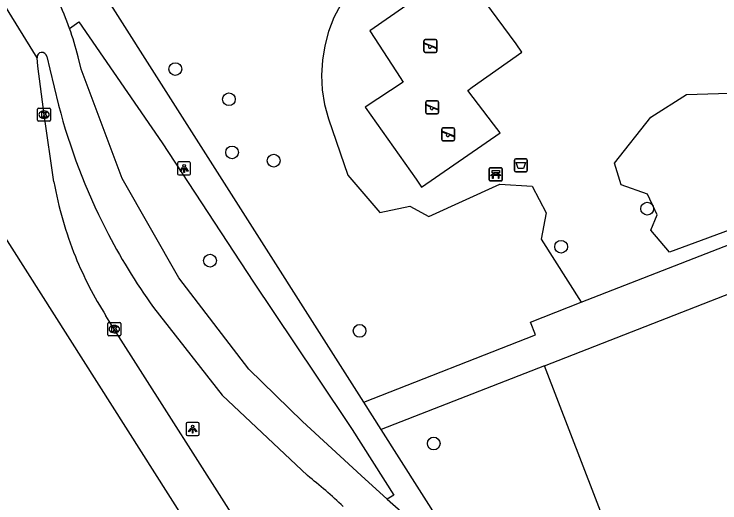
# Model space of a CAD drawing. Extents: x 159689 to 160786, y 387323 to 388339.
# Drawn here: x 159943.2 to 159997.4, y 387517.9 to 387555.4 of the extents above; entities that cross this region are included whole.
import ezdxf

# ---------------------------------------------------------------- set-up
doc = ezdxf.new("R2010")
doc.units = 0
for name, color, linetype in [('IMGEO_Afvalbak', 7, 'Continuous'), ('IMGEO_Bank', 7, 'Continuous'), ('IMGEO_Boom', 7, 'Continuous'), ('IMGEO_Fietspad_gesloten', 7, 'Continuous'), ('IMGEO_Groenvoorziening', 7, 'Continuous'), ('IMGEO_Kolk', 7, 'Continuous'), ('IMGEO_Lichtpunt', 7, 'Continuous'), ('IMGEO_OVBaan_gesloten', 7, 'Continuous'), ('IMGEO_Rijbaan_regionaal_gesloten', 7, 'Continuous'), ('IMGEO_Speelvoorziening', 7, 'Continuous'), ('IMGEO_Voetpad_halfverhard', 7, 'Continuous'), ('IMGEO_Voetpad_open', 7, 'Continuous')]:
    doc.layers.add(name, color=color, linetype=linetype)

msp = doc.modelspace()

# ---------------------------------------------------------------- linework, layer by layer
at = {"layer": 'IMGEO_Afvalbak'}
for p, q in [((159981.64, 387543.392), (159981.64, 387544.192)), ((159981.64, 387544.192), (159981.64, 387543.392)), ((159981.74, 387544.292), (159982.53, 387544.292)), ((159982.53, 387544.292), (159981.74, 387544.292)), ((159982.63, 387544.192), (159982.63, 387543.392)), ((159982.63, 387543.392), (159982.63, 387544.192)), ((159982.53, 387543.292), (159981.74, 387543.292)), ((159981.74, 387543.292), (159982.53, 387543.292))]:
    msp.add_line(p, q, dxfattribs=at)
msp.add_lwpolyline([(159981.783, 387544.006), (159982.487, 387544.006), (159982.338, 387543.536), (159981.932, 387543.536), (159981.783, 387544.006)], dxfattribs=at)
for centre, start, end in [((159981.74, 387544.192), 90, 180), ((159981.74, 387544.192), 90, 180), ((159982.53, 387544.192), 0, 90), ((159982.53, 387544.192), 360, 90), ((159981.74, 387543.392), 180, 270), ((159981.74, 387543.392), 180, 270), ((159982.53, 387543.392), 270, 0), ((159982.53, 387543.392), 270, 0)]:
    msp.add_arc(centre, 0.1, start, end, dxfattribs=at)
at = {"layer": 'IMGEO_Bank'}
for p, q in [((159979.706, 387542.67), (159979.706, 387543.511)), ((159979.706, 387543.511), (159979.706, 387542.67)), ((159979.781, 387543.595), (159980.622, 387543.595)), ((159980.622, 387543.595), (159979.781, 387543.595)), ((159980.706, 387543.52), (159980.706, 387542.679)), ((159980.706, 387542.679), (159980.706, 387543.52)), ((159980.403, 387542.993), (159980.01, 387542.993)), ((159980.015, 387543.101), (159980.015, 387543.207)), ((159980.059, 387543.207), (159980.059, 387543.101)), ((159980.347, 387543.213), (159980.065, 387543.213)), ((159980.065, 387543.095), (159980.347, 387543.095)), ((159980.353, 387543.101), (159980.353, 387543.207)), ((159980.397, 387543.207), (159980.397, 387543.101)), ((159980.631, 387542.595), (159979.79, 387542.595)), ((159979.79, 387542.595), (159980.631, 387542.595))]:
    msp.add_line(p, q, dxfattribs=at)
for points in [[(159980.009, 387543.213), (159979.923, 387543.213), (159979.923, 387543.374), (159980.486, 387543.374), (159980.486, 387543.213), (159980.403, 387543.213)], [(159979.953, 387542.993), (159979.811, 387542.993), (159979.923, 387543.095), (159980.009, 387543.095)], [(159980.003, 387542.986), (159980.003, 387542.779), (159979.96, 387542.779), (159979.96, 387542.986)], [(159980.403, 387543.095), (159980.486, 387543.095), (159980.598, 387542.993), (159980.459, 387542.993)], [(159980.453, 387542.986), (159980.453, 387542.779), (159980.409, 387542.779), (159980.409, 387542.986)]]:
    msp.add_lwpolyline(points, dxfattribs=at)
for centre, radius, start, end in [((159979.784, 387543.517), 0.0779, 92.4484, 184.2845), ((159979.784, 387543.517), 0.0779, 92.4484, 184.2845), ((159980.628, 387543.517), 0.0779, 2.4484, 94.2845), ((159980.628, 387543.517), 0.0779, 2.4484, 94.2845), ((159979.953, 387542.986), 0.00671, 2.8957, 87.1043), ((159980.01, 387542.986), 0.00671, 92.8957, 177.1043), ((159980.008, 387543.206), 0.00671, 2.8957, 87.1043), ((159980.008, 387543.102), 0.00671, 272.8957, 357.1043), ((159980.065, 387543.206), 0.00671, 92.8957, 177.1043), ((159980.065, 387543.102), 0.00671, 182.8957, 267.1043), ((159980.347, 387543.206), 0.00671, 2.8957, 87.1043), ((159980.347, 387543.102), 0.00671, 272.8957, 357.1043), ((159980.404, 387543.206), 0.00671, 92.8957, 177.1043), ((159980.404, 387543.102), 0.00671, 182.8957, 267.1043), ((159980.402, 387542.986), 0.00671, 2.8957, 87.1043), ((159980.459, 387542.986), 0.00671, 92.8957, 177.1043), ((159979.784, 387542.673), 0.0779, 182.4484, 274.2845), ((159979.784, 387542.673), 0.0779, 182.4484, 274.2845), ((159980.628, 387542.673), 0.0779, 272.4484, 4.2845), ((159980.628, 387542.673), 0.0779, 272.4484, 4.2845)]:
    msp.add_arc(centre, radius, start, end, dxfattribs=at)
at = {"layer": 'IMGEO_Boom'}
for centre in [(159955.612, 387551.167), (159959.724, 387548.858), (159959.965, 387544.771), (159963.16, 387544.139), (159991.831, 387540.454), (159985.225, 387537.535), (159958.275, 387536.468), (159969.754, 387531.079), (159975.447, 387522.432)]:
    msp.add_circle(centre, 0.489, dxfattribs=at)
at = {"layer": 'IMGEO_Fietspad_gesloten'}
for points in [[(159945.738, 387552.13), (159945.973, 387551.162), (159946.648, 387548.407)], [(159971.859, 387518.161), (159969.874, 387519.968), (159965.379, 387524.114), (159961.252, 387528.133), (159955.875, 387535.138), (159951.54, 387542.782), (159948.393, 387551.166), (159948.152, 387552.118)], [(159953.926, 387532.883), (159959.219, 387526.138), (159965.747, 387519.972)], [(159971.859, 387518.161), (159972.956, 387517.208), (159973.915, 387516.188), (159974.711, 387515.066), (159975.302, 387514.189), (159976.098, 387512.903), (159994.797, 387483.84), (160026.112, 387434.619), (160057.126, 387385.767), (160057.586, 387385.068), (160057.964, 387384.46)]]:
    msp.add_lwpolyline(points, dxfattribs=at)
for centre, radius, start, end in [((159923.496, 387545.775), 25.46, 19.534, 30.1454), ((159923.681, 387545.85), 25.261, 14.3677, 19.5147), ((159945.37, 387552.082), 0.372, 7.4788, 185.9679), ((159992.093, 387560.241), 46.961, 194.5956, 207.0673), ((159992.038, 387560.217), 46.901, 207.0722, 215.6483), ((159943.038, 387490.988), 36.821, 46.2546, 51.9214)]:
    msp.add_arc(centre, radius, start, end, dxfattribs=at)
at = {"layer": 'IMGEO_Groenvoorziening'}
for points in [[(159983.458, 387578.206), (159981.816, 387576.369), (159975.357, 387566.969), (159968.928, 387557.088), (159968.306, 387556.136), (159967.787, 387555.124), (159967.377, 387554.063), (159967.079, 387552.965), (159966.899, 387551.842), (159966.836, 387550.707), (159966.893, 387549.571), (159967.068, 387548.447), (159967.359, 387547.347), (159968.847, 387543.027), (159971.297, 387540.154), (159973.62, 387540.644), (159975.069, 387539.858), (159980.529, 387542.329), (159982.994, 387542.179), (159984.064, 387540.146), (159983.687, 387538.105), (159986.772, 387533.269)], [(159981.772, 387553.096), (159977.48, 387558.939), (159970.542, 387554.101), (159972.593, 387550.952), (159973.105, 387550.166), (159970.179, 387548.25), (159974.099, 387542.71), (159974.517, 387542.119), (159980.541, 387546.275), (159980.034, 387546.941), (159978.06, 387549.531), (159978.398, 387549.77), (159982.219, 387552.478), (159981.772, 387553.096)], [(160011.162, 387543.629), (159993.55, 387537.106), (159992.121, 387538.806), (159992.588, 387539.99), (159991.864, 387541.569), (159989.842, 387542.279), (159989.333, 387543.95), (159992.107, 387547.481), (159994.86, 387549.228), (159998.123, 387549.327), (160000.605, 387548.722), (160001.172, 387547.806), (160009.216, 387548.634)], [(159998.615, 387480.704), (160000, 387481.351), (160009.681, 387485.486), (160004.081, 387500), (160000, 387510.573), (159997.738, 387516.43), (159989.768, 387513.317), (159983.944, 387528.402)]]:
    msp.add_lwpolyline(points, dxfattribs=at)
at = {"layer": 'IMGEO_Kolk'}
for p, q in [((159945.037, 387547.25), (159945.037, 387548.102)), ((159945.112, 387548.176), (159945.964, 387548.176)), ((159945.525, 387547.956), (159945.55, 387547.956)), ((159946.038, 387548.102), (159946.038, 387547.25)), ((159945.964, 387547.176), (159945.112, 387547.176)), ((159945.548, 387547.396), (159945.523, 387547.396)), ((159950.427, 387530.783), (159950.427, 387531.635)), ((159950.502, 387531.709), (159951.354, 387531.709)), ((159950.915, 387531.489), (159950.94, 387531.489)), ((159951.428, 387531.635), (159951.428, 387530.783)), ((159950.938, 387530.929), (159950.913, 387530.929)), ((159951.354, 387530.709), (159950.502, 387530.709))]:
    msp.add_line(p, q, dxfattribs=at)
for points in [[(159945.037, 387547.25), (159945.037, 387548.102)], [(159945.112, 387548.176), (159945.964, 387548.176)], [(159945.358, 387547.876), (159945.481, 387547.876), (159945.481, 387547.725), (159945.611, 387547.876), (159945.775, 387547.876), (159945.629, 387547.725), (159945.782, 387547.476), (159945.63, 387547.476), (159945.545, 387547.64), (159945.481, 387547.573), (159945.481, 387547.476), (159945.358, 387547.476), (159945.358, 387547.876)], [(159946.038, 387548.102), (159946.038, 387547.25)], [(159945.964, 387547.176), (159945.112, 387547.176)], [(159950.427, 387530.783), (159950.427, 387531.635)], [(159950.502, 387531.709), (159951.354, 387531.709)], [(159950.748, 387531.409), (159950.871, 387531.409), (159950.871, 387531.258), (159951.001, 387531.409), (159951.165, 387531.409), (159951.019, 387531.258), (159951.172, 387531.009), (159951.02, 387531.009), (159950.935, 387531.173), (159950.871, 387531.106), (159950.871, 387531.009), (159950.748, 387531.009), (159950.748, 387531.409)], [(159951.428, 387531.635), (159951.428, 387530.783)], [(159951.354, 387530.709), (159950.502, 387530.709)]]:
    msp.add_lwpolyline(points, dxfattribs=at)
for centre, start, end in [((159945.114, 387548.1), 91.552, 178.448), ((159945.114, 387548.1), 91.552, 178.448), ((159945.962, 387548.1), 1.552, 88.448), ((159945.962, 387548.1), 1.552, 88.448), ((159945.114, 387547.252), 181.552, 268.448), ((159945.114, 387547.252), 181.552, 268.448), ((159945.962, 387547.252), 271.552, 358.448), ((159945.962, 387547.252), 271.552, 358.448), ((159950.504, 387531.633), 91.552, 178.448), ((159950.504, 387531.633), 91.552, 178.448), ((159951.352, 387531.633), 1.552, 88.448), ((159951.352, 387531.633), 1.552, 88.448), ((159950.504, 387530.785), 181.552, 268.448), ((159950.504, 387530.785), 181.552, 268.448), ((159951.352, 387530.785), 271.552, 358.448), ((159951.352, 387530.785), 271.552, 358.448)]:
    msp.add_arc(centre, 0.0765, start, end, dxfattribs=at)
for centre, major_axis, ratio, start_param, end_param in [((159945.524, 387547.676), (-0.387, 0.002), 0.722429, 4.712389, 7.853982), ((159945.549, 387547.676), (-0.39, 0.002), 0.717154, 1.570796, 4.712389), ((159950.914, 387531.209), (-0.387, 0.002), 0.722429, 4.712389, 7.853982), ((159950.939, 387531.209), (-0.39, 0.002), 0.717154, 1.570796, 4.712389)]:
    msp.add_ellipse(centre, major_axis=major_axis, ratio=ratio, start_param=start_param, end_param=end_param, dxfattribs=at)
at = {"layer": 'IMGEO_Lichtpunt'}
for p, q in [((159955.786, 387543.944), (159955.786, 387543.137)), ((159955.786, 387543.944), (159955.786, 387543.137)), ((159956.688, 387544.039), (159955.88, 387544.039)), ((159956.688, 387544.039), (159955.88, 387544.039)), ((159956.782, 387543.137), (159956.782, 387543.944)), ((159956.782, 387543.137), (159956.782, 387543.944)), ((159955.88, 387543.043), (159956.688, 387543.043)), ((159955.88, 387543.043), (159956.688, 387543.043)), ((159956.442, 387523.944), (159956.442, 387523.137)), ((159956.442, 387523.944), (159956.442, 387523.137)), ((159957.344, 387524.039), (159956.536, 387524.039)), ((159957.344, 387524.039), (159956.536, 387524.039)), ((159957.438, 387523.137), (159957.438, 387523.944)), ((159957.438, 387523.137), (159957.438, 387523.944)), ((159956.536, 387523.043), (159957.344, 387523.043)), ((159956.536, 387523.043), (159957.344, 387523.043))]:
    msp.add_line(p, q, dxfattribs=at)
for points in [[(159956.16, 387543.608), (159956.199, 387543.58), (159956.011, 387543.318), (159955.973, 387543.345), (159956.16, 387543.608)], [(159956.262, 387543.56), (159956.309, 387543.56), (159956.309, 387543.238), (159956.262, 387543.238), (159956.262, 387543.56)], [(159956.372, 387543.58), (159956.41, 387543.607), (159956.597, 387543.345), (159956.558, 387543.317), (159956.372, 387543.58)], [(159956.816, 387523.608), (159956.855, 387523.58), (159956.667, 387523.318), (159956.629, 387523.345), (159956.816, 387523.608)], [(159956.918, 387523.56), (159956.965, 387523.56), (159956.965, 387523.238), (159956.918, 387523.238), (159956.918, 387523.56)], [(159957.028, 387523.58), (159957.066, 387523.607), (159957.253, 387523.345), (159957.214, 387523.317), (159957.028, 387523.58)]]:
    msp.add_lwpolyline(points, dxfattribs=at)
for centre in [(159956.285, 387543.742), (159956.941, 387523.742)]:
    msp.add_circle(centre, 0.0994, dxfattribs=at)
for centre, start, end in [((159955.88, 387543.944), 90, 180), ((159955.88, 387543.944), 90, 180), ((159956.688, 387543.944), 0, 90), ((159956.688, 387543.944), 0, 90), ((159955.88, 387543.137), 180, 270), ((159955.88, 387543.137), 180, 270), ((159956.688, 387543.137), 270, 0), ((159956.688, 387543.137), 270, 360), ((159956.536, 387523.944), 90, 180), ((159956.536, 387523.944), 90, 180), ((159957.344, 387523.944), 0, 90), ((159957.344, 387523.944), 0, 90), ((159956.536, 387523.137), 180, 270), ((159956.536, 387523.137), 180, 270), ((159957.344, 387523.137), 270, 0), ((159957.344, 387523.137), 270, 360)]:
    msp.add_arc(centre, 0.0946, start, end, dxfattribs=at)
at = {"layer": 'IMGEO_OVBaan_gesloten'}
msp.add_lwpolyline([(159928.344, 387560.272), (159937.458, 387545.975), (159937.564, 387546.059), (159985.84, 387470.05), (159999.203, 387449.069)], dxfattribs=at)
at = {"layer": 'IMGEO_Rijbaan_regionaal_gesloten'}
for points in [[(159945, 387552.043), (159937.134, 387564.769), (159936.643, 387565.432)], [(159946.298, 387542.516), (159945.538, 387547.676), (159945.07, 387551.397), (159945, 387552.043)], [(159994.343, 387462.819), (159993.719, 387463.849), (159982.75, 387481.068), (159972.307, 387497.514), (159961.373, 387514.792), (159950.928, 387531.209), (159950.281, 387532.241)]]:
    msp.add_lwpolyline(points, dxfattribs=at)
for centre, radius, start, end in [((159974.017, 387547.356), 28.138, 189.9047, 202.0731), ((159974.043, 387547.359), 28.163, 202.0588, 212.4658)]:
    msp.add_arc(centre, radius, start, end, dxfattribs=at)
at = {"layer": 'IMGEO_Speelvoorziening'}
for p, q in [((159974.696, 387552.543), (159974.696, 387553.343)), ((159974.696, 387553.343), (159974.696, 387552.543)), ((159975.079, 387552.971), (159974.74, 387553.108)), ((159974.765, 387553.168), (159975.641, 387552.815)), ((159974.796, 387553.443), (159975.586, 387553.443)), ((159975.586, 387553.443), (159974.796, 387553.443)), ((159975.686, 387553.343), (159975.686, 387552.543)), ((159975.686, 387552.543), (159975.686, 387553.343)), ((159975.617, 387552.755), (159975.277, 387552.892)), ((159975.586, 387552.443), (159974.796, 387552.443)), ((159974.796, 387552.443), (159975.586, 387552.443)), ((159974.828, 387547.829), (159974.828, 387548.629)), ((159974.828, 387548.629), (159974.828, 387547.829)), ((159975.211, 387548.257), (159974.872, 387548.394)), ((159974.897, 387548.454), (159975.773, 387548.101)), ((159974.928, 387548.729), (159975.718, 387548.729)), ((159975.718, 387548.729), (159974.928, 387548.729)), ((159975.818, 387548.629), (159975.818, 387547.829)), ((159975.818, 387547.829), (159975.818, 387548.629)), ((159975.718, 387547.729), (159974.928, 387547.729)), ((159974.928, 387547.729), (159975.718, 387547.729)), ((159975.749, 387548.041), (159975.409, 387548.178)), ((159976.157, 387546.67), (159976.947, 387546.67)), ((159976.947, 387546.67), (159976.157, 387546.67)), ((159976.057, 387545.77), (159976.057, 387546.57)), ((159976.057, 387546.57), (159976.057, 387545.77)), ((159976.44, 387546.198), (159976.101, 387546.335)), ((159976.126, 387546.395), (159977.002, 387546.042)), ((159976.978, 387545.982), (159976.638, 387546.119)), ((159977.047, 387546.57), (159977.047, 387545.77)), ((159977.047, 387545.77), (159977.047, 387546.57)), ((159976.947, 387545.67), (159976.157, 387545.67)), ((159976.157, 387545.67), (159976.947, 387545.67))]:
    msp.add_line(p, q, dxfattribs=at)
for centre, radius, start, end in [((159974.796, 387553.343), 0.1, 90, 180), ((159974.796, 387553.343), 0.1, 90, 180), ((159974.753, 387553.138), 0.0327, 68.078, 248.078), ((159975.586, 387553.343), 0.1, 0, 90), ((159975.586, 387553.343), 0.1, 360, 90), ((159974.796, 387552.543), 0.1, 180, 270), ((159974.796, 387552.543), 0.1, 180, 270), ((159975.158, 387552.881), 0.12, 130.9928, 5.1632), ((159975.586, 387552.543), 0.1, 270, 0), ((159975.586, 387552.543), 0.1, 270, 0), ((159975.629, 387552.785), 0.0327, 248.078, 68.078), ((159974.928, 387548.629), 0.1, 90, 180), ((159974.928, 387548.629), 0.1, 90, 180), ((159974.885, 387548.424), 0.0327, 68.078, 248.078), ((159975.29, 387548.167), 0.12, 130.9928, 5.1632), ((159975.718, 387548.629), 0.1, 0, 90), ((159975.718, 387548.629), 0.1, 360, 90), ((159974.928, 387547.829), 0.1, 180, 270), ((159974.928, 387547.829), 0.1, 180, 270), ((159975.718, 387547.829), 0.1, 270, 0), ((159975.718, 387547.829), 0.1, 270, 0), ((159975.761, 387548.071), 0.0327, 248.078, 68.078), ((159976.157, 387546.57), 0.1, 90, 180), ((159976.157, 387546.57), 0.1, 90, 180), ((159976.947, 387546.57), 0.1, 0, 90), ((159976.947, 387546.57), 0.1, 360, 90), ((159976.114, 387546.365), 0.0327, 68.078, 248.078), ((159976.519, 387546.108), 0.12, 130.9928, 5.1632), ((159976.99, 387546.012), 0.0327, 248.078, 68.078), ((159976.157, 387545.77), 0.1, 180, 270), ((159976.157, 387545.77), 0.1, 180, 270), ((159976.947, 387545.77), 0.1, 270, 0), ((159976.947, 387545.77), 0.1, 270, 0)]:
    msp.add_arc(centre, radius, start, end, dxfattribs=at)
at = {"layer": 'IMGEO_Voetpad_halfverhard'}
for points in [[(159986.772, 387533.269), (159999.711, 387538.322), (160000, 387537.46), (160000.048, 387537.317), (160011.828, 387541.916)], [(159983.944, 387528.402), (160000, 387534.671), (160012.723, 387539.639)], [(159970.076, 387525.611), (159983.269, 387530.764), (159982.883, 387531.75), (159986.772, 387533.269)], [(159983.944, 387528.402), (159971.413, 387523.508)]]:
    msp.add_lwpolyline(points, dxfattribs=at)
at = {"layer": 'IMGEO_Voetpad_open'}
for points in [[(159970.076, 387525.611), (159946.727, 387562.351), (159946.379, 387562.898)], [(159947.491, 387554.288), (159948.2, 387554.802), (159954.609, 387545.512), (159961.607, 387534.821), (159966.402, 387527.68), (159969.177, 387523.497), (159972.38, 387518.458), (159971.859, 387518.161)], [(159971.413, 387523.508), (159970.076, 387525.611)], [(159998.615, 387480.704), (159971.413, 387523.508)]]:
    msp.add_lwpolyline(points, dxfattribs=at)

doc.saveas('drawing.dxf')
